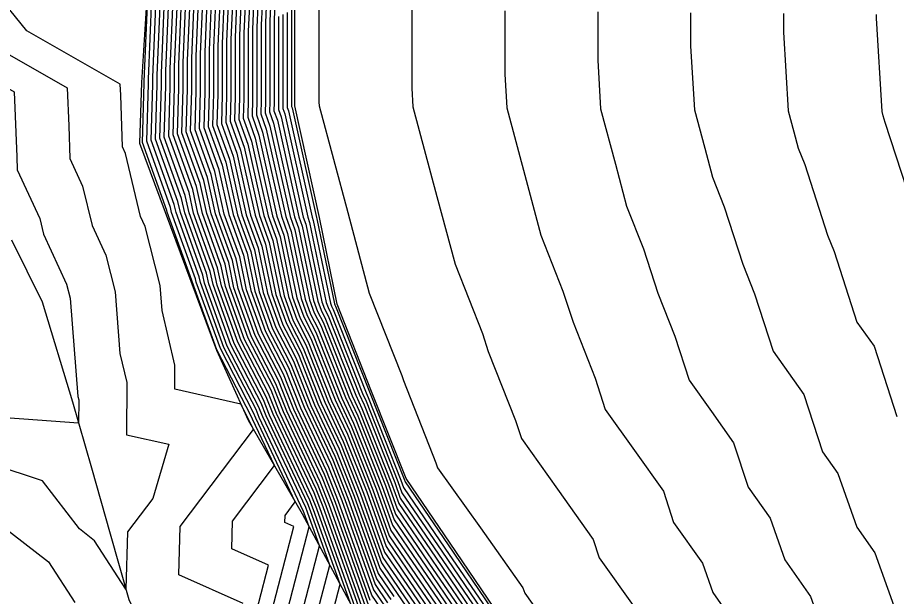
# Model space of a CAD drawing. Extents: x 2188792 to 2191981, y 386090 to 389710.
# Drawn here: x 2190577.5 to 2190663.5, y 387931.5 to 387988.2 of the extents above; entities that cross this region are included whole.
import ezdxf

# ---------------------------------------------------------------- set-up
doc = ezdxf.new("R2010")
doc.units = 0
for name, color, linetype in [('DTM Contours Major', 7, 'Continuous'), ('DTM Contours Minor', 7, 'Continuous'), ('PH Exist DTM Breakline', 7, 'Continuous')]:
    doc.layers.add(name, color=color, linetype=linetype)

msp = doc.modelspace()

# ---------------------------------------------------------------- linework, layer by layer
at = {"layer": 'DTM Contours Major'}
for points in [[(2190620.548, 387870.304), (2190617.802, 387879.147), (2190618.249, 387896.985), (2190618.331, 387899.93), (2190609.627, 387901.074), (2190605.636, 387910.839), (2190605.726, 387913.748), (2190604.831, 387916.419), (2190605.497, 387921.198), (2190602.573, 387924.996), (2190606.043, 387938.345), (2190605.57, 387939.676), (2190605.502, 387939.848), (2190601.161, 387949.031), (2190600.855, 387949.805), (2190597.693, 387955.901), (2190595.405, 387962.231), (2190595.289, 387962.791), (2190593.016, 387969.098), (2190592.843, 387969.874), (2190590.582, 387976.168), (2190590.747, 387981.643), (2190590.747, 387982.341), (2190591.073, 387990.126)], [(2190611.087, 387928.969), (2190607.097, 387940.193), (2190606.522, 387941.648), (2190602.846, 387949.423), (2190602.07, 387951.388), (2190599.393, 387956.549), (2190597.456, 387961.909), (2190597.089, 387963.68), (2190595.164, 387969.022), (2190594.645, 387971.352), (2190592.729, 387976.685), (2190592.869, 387981.324), (2190592.869, 387983.364), (2190593.145, 387989.961)], [(2190612.034, 387931.119), (2190608.623, 387940.711), (2190607.543, 387943.448), (2190604.532, 387949.816), (2190603.286, 387952.97), (2190601.093, 387957.197), (2190599.507, 387961.587), (2190598.889, 387964.569), (2190597.312, 387968.946), (2190596.447, 387972.83), (2190594.876, 387977.202), (2190594.99, 387981.005), (2190594.991, 387984.388), (2190595.217, 387989.795)], [(2190597.29, 387989.63), (2190597.113, 387985.411), (2190597.112, 387980.685), (2190597.023, 387977.719), (2190598.248, 387974.308), (2190599.46, 387968.87), (2190600.689, 387965.458), (2190601.558, 387961.265), (2190602.794, 387957.846), (2190604.502, 387954.553), (2190606.217, 387950.208), (2190608.563, 387945.248), (2190610.15, 387941.229), (2190612.807, 387933.756), (2190614.346, 387931.502)], [(2190599.362, 387989.465), (2190599.235, 387986.435), (2190599.234, 387980.366), (2190599.17, 387978.236), (2190600.05, 387975.787), (2190601.607, 387968.795), (2190602.489, 387966.347), (2190603.608, 387960.944), (2190604.494, 387958.494), (2190605.717, 387956.135), (2190607.903, 387950.601), (2190609.583, 387947.047), (2190611.677, 387941.746), (2190613.58, 387936.393), (2190615.905, 387932.989), (2190618.233, 387929.58)], [(2190601.434, 387989.299), (2190601.357, 387987.459), (2190601.356, 387980.047), (2190601.317, 387978.753), (2190601.852, 387977.265), (2190603.755, 387968.719), (2190604.289, 387967.236), (2190605.659, 387960.622), (2190606.194, 387959.142), (2190606.933, 387957.718), (2190609.588, 387950.993), (2190610.603, 387948.847), (2190613.203, 387942.264), (2190614.352, 387939.031), (2190617.463, 387934.476), (2190620.578, 387929.915)], [(2190603.479, 387988.482), (2190603.478, 387979.728), (2190603.464, 387979.27), (2190603.653, 387978.743), (2190605.903, 387968.643), (2190606.089, 387968.125), (2190607.71, 387960.3), (2190607.894, 387959.791), (2190608.148, 387959.3), (2190611.274, 387951.386), (2190611.623, 387950.647), (2190614.73, 387942.781), (2190615.125, 387941.668), (2190619.022, 387935.963), (2190622.923, 387930.25)], [(2190625.194, 387988.836), (2190625.193, 387982.64), (2190625.391, 387979.344), (2190627.294, 387972.253), (2190628.727, 387966.876), (2190630.89, 387961.398), (2190631.879, 387958.35), (2190634.042, 387952.871), (2190635.031, 387949.823), (2190637.884, 387945.818), (2190640.721, 387941.836), (2190641.719, 387938.757), (2190644.545, 387934.782), (2190645.569, 387931.896), (2190648.818, 387927.25), (2190649.839, 387924.403), (2190654.555, 387912.96), (2190656.98, 387909.492), (2190658.852, 387904.773), (2190660.087, 387903.024), (2190661.321, 387901.275), (2190662.042, 387896.734), (2190669.775, 387903.864)], [(2190570.082, 387950.121), (2190570.043, 387950.167), (2190569.154, 387951.203), (2190566.61, 387962.588), (2190572.117, 387967.495), (2190569.842, 387971.802), (2190566.638, 387976.238), (2190566.556, 387980.368), (2190570.962, 387984.462), (2190577.178, 387980.919), (2190577.427, 387974.559), (2190577.468, 387973.259), (2190579.669, 387968.498), (2190580.034, 387966.976), (2190582.304, 387962.094), (2190582.647, 387960.726), (2190583.412, 387951.093), (2190583.488, 387950.773), (2190583.479, 387948.485), (2190572.288, 387949.306), (2190570.162, 387950.013), (2190570.082, 387950.121)]]:
    msp.add_lwpolyline(points, dxfattribs=at)
at = {"layer": 'DTM Contours Minor'}
for points in [[(2190599.597, 387930.816), (2190593.274, 387933.622), (2190593.415, 387938.369), (2190600.586, 387947.872), (2190600.149, 387948.795), (2190600.125, 387948.856), (2190599.358, 387950.334), (2190592.893, 387951.792), (2190592.903, 387954.161), (2190591.643, 387959.505), (2190591.448, 387961.959), (2190590.005, 387967.719), (2190589.548, 387968.701), (2190588.073, 387974.862), (2190587.766, 387975.525), (2190587.604, 387980.598), (2190587.563, 387981.66), (2190578.397, 387986.884), (2190575.619, 387990.348)], [(2190599.221, 387923.615), (2190602.075, 387934.592), (2190598.469, 387936.193), (2190598.549, 387938.9), (2190602.639, 387944.321), (2190600.486, 387948.874), (2190600.369, 387949.172), (2190597.013, 387955.641), (2190594.585, 387962.359), (2190594.569, 387962.436), (2190592.157, 387969.128), (2190592.123, 387969.282), (2190589.723, 387975.962), (2190589.898, 387981.77), (2190589.898, 387981.931), (2190590.244, 387990.192)], [(2190600.897, 387924.306), (2190604.553, 387938.369), (2190603.663, 387938.764), (2190603.683, 387939.432), (2190604.692, 387940.77), (2190600.824, 387948.952), (2190600.612, 387949.489), (2190597.353, 387955.771), (2190594.995, 387962.295), (2190594.929, 387962.614), (2190592.587, 387969.113), (2190592.483, 387969.578), (2190590.152, 387976.065), (2190590.322, 387981.707), (2190590.322, 387982.136), (2190590.659, 387990.159)], [(2190604.249, 387925.687), (2190607.052, 387936.47), (2190605.876, 387939.779), (2190605.706, 387940.208), (2190601.498, 387949.109), (2190601.098, 387950.122), (2190598.033, 387956.03), (2190595.816, 387962.166), (2190595.649, 387962.969), (2190593.446, 387969.083), (2190593.204, 387970.169), (2190591.011, 387976.272), (2190591.171, 387981.579), (2190591.171, 387982.545), (2190591.487, 387990.093)], [(2190605.924, 387926.377), (2190608.061, 387934.595), (2190606.181, 387939.883), (2190605.91, 387940.568), (2190601.835, 387949.188), (2190601.341, 387950.438), (2190598.373, 387956.16), (2190596.226, 387962.102), (2190596.009, 387963.147), (2190593.875, 387969.067), (2190593.564, 387970.465), (2190591.441, 387976.375), (2190591.595, 387981.515), (2190591.596, 387982.75), (2190591.902, 387990.06)], [(2190607.6, 387927.067), (2190609.07, 387932.72), (2190606.486, 387939.986), (2190606.114, 387940.928), (2190602.172, 387949.266), (2190601.584, 387950.755), (2190598.713, 387956.29), (2190596.636, 387962.037), (2190596.369, 387963.325), (2190594.305, 387969.052), (2190593.924, 387970.761), (2190591.87, 387976.479), (2190592.02, 387981.451), (2190592.02, 387982.955), (2190592.316, 387990.027)], [(2190610.079, 387930.844), (2190606.792, 387940.09), (2190606.318, 387941.288), (2190602.509, 387949.345), (2190601.827, 387951.071), (2190599.053, 387956.419), (2190597.046, 387961.973), (2190596.729, 387963.503), (2190594.735, 387969.037), (2190594.285, 387971.056), (2190592.299, 387976.582), (2190592.444, 387981.387), (2190592.444, 387983.16), (2190592.731, 387989.994)], [(2190611.415, 387929.009), (2190607.402, 387940.297), (2190606.727, 387942.008), (2190603.183, 387949.502), (2190602.313, 387951.704), (2190599.733, 387956.679), (2190597.866, 387961.844), (2190597.449, 387963.858), (2190595.594, 387969.007), (2190595.005, 387971.648), (2190593.158, 387976.789), (2190593.293, 387981.26), (2190593.293, 387983.569), (2190593.56, 387989.928)], [(2190611.57, 387929.536), (2190607.708, 387940.4), (2190606.931, 387942.368), (2190603.52, 387949.58), (2190602.557, 387952.021), (2190600.073, 387956.808), (2190598.276, 387961.78), (2190597.809, 387964.036), (2190596.023, 387968.992), (2190595.366, 387971.943), (2190593.588, 387976.892), (2190593.717, 387981.196), (2190593.718, 387983.774), (2190593.974, 387989.895)], [(2190611.725, 387930.064), (2190608.013, 387940.504), (2190607.135, 387942.728), (2190603.857, 387949.659), (2190602.8, 387952.337), (2190600.413, 387956.938), (2190598.687, 387961.716), (2190598.169, 387964.214), (2190596.453, 387968.977), (2190595.726, 387972.239), (2190594.017, 387976.996), (2190594.142, 387981.132), (2190594.142, 387983.978), (2190594.389, 387989.862)], [(2190611.879, 387930.591), (2190608.318, 387940.607), (2190607.339, 387943.088), (2190604.195, 387949.737), (2190603.043, 387952.654), (2190600.753, 387957.068), (2190599.097, 387961.651), (2190598.529, 387964.392), (2190596.882, 387968.961), (2190596.086, 387972.535), (2190594.446, 387977.099), (2190594.566, 387981.068), (2190594.566, 387984.183), (2190594.803, 387989.828)], [(2190613.099, 387930.312), (2190612.188, 387931.646), (2190608.929, 387940.814), (2190607.747, 387943.808), (2190604.869, 387949.894), (2190603.529, 387953.287), (2190601.433, 387957.327), (2190599.917, 387961.523), (2190599.249, 387964.747), (2190597.741, 387968.931), (2190596.807, 387973.126), (2190595.305, 387977.306), (2190595.415, 387980.941), (2190595.415, 387984.593), (2190595.632, 387989.762)], [(2190596.046, 387989.729), (2190595.84, 387984.797), (2190595.839, 387980.877), (2190595.735, 387977.409), (2190597.167, 387973.421), (2190598.171, 387968.916), (2190599.609, 387964.925), (2190600.327, 387961.458), (2190601.773, 387957.457), (2190603.772, 387953.603), (2190605.206, 387949.973), (2190607.951, 387944.168), (2190609.234, 387940.918), (2190612.343, 387932.174), (2190613.411, 387930.61)], [(2190596.461, 387989.696), (2190596.264, 387985.002), (2190596.263, 387980.813), (2190596.164, 387977.512), (2190597.528, 387973.717), (2190598.6, 387968.901), (2190599.969, 387965.103), (2190600.737, 387961.394), (2190602.113, 387957.586), (2190604.015, 387953.92), (2190605.543, 387950.051), (2190608.155, 387944.528), (2190609.539, 387941.021), (2190612.497, 387932.701), (2190613.723, 387930.907)], [(2190596.875, 387989.663), (2190596.689, 387985.207), (2190596.688, 387980.749), (2190596.593, 387977.616), (2190597.888, 387974.013), (2190599.03, 387968.886), (2190600.329, 387965.281), (2190601.147, 387961.33), (2190602.453, 387957.716), (2190604.258, 387954.236), (2190605.88, 387950.13), (2190608.359, 387944.888), (2190609.845, 387941.125), (2190612.652, 387933.228), (2190614.034, 387931.205)], [(2190597.704, 387989.597), (2190597.537, 387985.616), (2190597.537, 387980.622), (2190597.452, 387977.823), (2190598.609, 387974.604), (2190599.889, 387968.855), (2190601.049, 387965.636), (2190601.968, 387961.201), (2190603.134, 387957.975), (2190604.745, 387954.869), (2190606.554, 387950.287), (2190608.767, 387945.608), (2190610.455, 387941.332), (2190612.961, 387934.283), (2190614.658, 387931.799), (2190616.357, 387929.312)], [(2190598.119, 387989.564), (2190597.962, 387985.821), (2190597.961, 387980.558), (2190597.882, 387977.926), (2190598.969, 387974.9), (2190600.319, 387968.84), (2190601.409, 387965.814), (2190602.378, 387961.137), (2190603.474, 387958.105), (2190604.988, 387955.186), (2190606.891, 387950.365), (2190608.971, 387945.968), (2190610.761, 387941.436), (2190613.116, 387934.811), (2190614.969, 387932.097), (2190616.826, 387929.379)], [(2190598.533, 387989.531), (2190598.386, 387986.026), (2190598.385, 387980.494), (2190598.311, 387978.029), (2190599.329, 387975.195), (2190600.748, 387968.825), (2190601.769, 387965.992), (2190602.788, 387961.072), (2190603.814, 387958.235), (2190605.231, 387955.502), (2190607.229, 387950.444), (2190609.175, 387946.327), (2190611.066, 387941.539), (2190613.27, 387935.338), (2190615.281, 387932.394), (2190617.295, 387929.446)], [(2190598.947, 387989.498), (2190598.811, 387986.23), (2190598.81, 387980.43), (2190598.74, 387978.133), (2190599.69, 387975.491), (2190601.178, 387968.81), (2190602.129, 387966.17), (2190603.198, 387961.008), (2190604.154, 387958.364), (2190605.474, 387955.819), (2190607.566, 387950.522), (2190609.379, 387946.687), (2190611.371, 387941.643), (2190613.425, 387935.866), (2190615.593, 387932.692), (2190617.764, 387929.513)], [(2190599.776, 387989.432), (2190599.659, 387986.64), (2190599.658, 387980.303), (2190599.599, 387978.339), (2190600.41, 387976.082), (2190602.037, 387968.779), (2190602.849, 387966.525), (2190604.018, 387960.879), (2190604.834, 387958.624), (2190605.96, 387956.452), (2190608.24, 387950.679), (2190609.787, 387947.407), (2190611.982, 387941.85), (2190613.734, 387936.921), (2190616.216, 387933.286), (2190618.702, 387929.647)], [(2190600.191, 387989.398), (2190600.084, 387986.844), (2190600.083, 387980.239), (2190600.029, 387978.443), (2190600.771, 387976.378), (2190602.466, 387968.764), (2190603.209, 387966.703), (2190604.429, 387960.815), (2190605.174, 387958.753), (2190606.203, 387956.768), (2190608.577, 387950.758), (2190609.991, 387947.767), (2190612.287, 387941.953), (2190613.889, 387937.448), (2190616.528, 387933.584), (2190619.171, 387929.714)], [(2190600.605, 387989.365), (2190600.508, 387987.049), (2190600.507, 387980.175), (2190600.458, 387978.546), (2190601.131, 387976.674), (2190602.896, 387968.749), (2190603.569, 387966.881), (2190604.839, 387960.751), (2190605.514, 387958.883), (2190606.447, 387957.085), (2190608.914, 387950.836), (2190610.195, 387948.127), (2190612.592, 387942.057), (2190614.043, 387937.976), (2190616.84, 387933.881), (2190619.64, 387929.781)], [(2190601.02, 387989.332), (2190600.933, 387987.254), (2190600.932, 387980.111), (2190600.888, 387978.65), (2190601.491, 387976.969), (2190603.326, 387968.734), (2190603.929, 387967.059), (2190605.249, 387960.686), (2190605.854, 387959.013), (2190606.69, 387957.401), (2190609.251, 387950.915), (2190610.399, 387948.487), (2190612.898, 387942.16), (2190614.198, 387938.503), (2190617.151, 387934.179), (2190620.109, 387929.848)], [(2190601.848, 387989.266), (2190601.781, 387987.663), (2190601.78, 387979.983), (2190601.746, 387978.856), (2190602.212, 387977.561), (2190604.185, 387968.704), (2190604.649, 387967.414), (2190606.069, 387960.557), (2190606.534, 387959.272), (2190607.176, 387958.034), (2190609.925, 387951.072), (2190610.807, 387949.207), (2190613.508, 387942.367), (2190614.507, 387939.558), (2190617.775, 387934.773), (2190621.047, 387929.982)], [(2190602.263, 387989.233), (2190602.206, 387987.868), (2190602.205, 387979.92), (2190602.176, 387978.96), (2190602.572, 387977.856), (2190604.614, 387968.688), (2190605.009, 387967.592), (2190606.479, 387960.493), (2190606.874, 387959.402), (2190607.419, 387958.351), (2190610.263, 387951.15), (2190611.011, 387949.567), (2190613.814, 387942.471), (2190614.662, 387940.086), (2190618.087, 387935.071), (2190621.516, 387930.049)], [(2190602.677, 387989.2), (2190602.63, 387988.073), (2190602.629, 387979.856), (2190602.605, 387979.063), (2190602.933, 387978.152), (2190605.044, 387968.673), (2190605.369, 387967.77), (2190606.89, 387960.429), (2190607.214, 387959.531), (2190607.662, 387958.667), (2190610.6, 387951.229), (2190611.215, 387949.927), (2190614.119, 387942.574), (2190614.816, 387940.613), (2190618.398, 387935.368), (2190621.985, 387930.116)], [(2190603.903, 387988.687), (2190603.902, 387979.664), (2190603.893, 387979.373), (2190604.014, 387979.039), (2190606.332, 387968.628), (2190606.449, 387968.303), (2190608.12, 387960.236), (2190608.234, 387959.92), (2190608.391, 387959.617), (2190611.611, 387951.464), (2190611.827, 387951.007), (2190615.035, 387942.885), (2190615.28, 387942.196), (2190619.333, 387936.26), (2190623.392, 387930.317)], [(2190604.328, 387988.892), (2190604.326, 387979.6), (2190604.323, 387979.477), (2190604.374, 387979.334), (2190606.762, 387968.613), (2190606.809, 387968.481), (2190608.53, 387960.171), (2190608.574, 387960.05), (2190608.635, 387959.933), (2190611.948, 387951.543), (2190612.031, 387951.367), (2190615.34, 387942.988), (2190615.434, 387942.723), (2190619.645, 387936.558), (2190623.861, 387930.384)], [(2190607.005, 387989.019), (2190607.003, 387979.908), (2190607.026, 387979.529), (2190609.825, 387969.102), (2190611.932, 387961.195), (2190615.113, 387953.139), (2190615.269, 387952.658), (2190618.451, 387944.602), (2190618.607, 387944.121), (2190622.803, 387938.231), (2190626.974, 387932.376), (2190627.145, 387931.849), (2190631.3, 387926.004)], [(2190616.099, 387988.928), (2190616.098, 387981.274), (2190616.208, 387979.436), (2190618.56, 387970.677), (2190620.329, 387964.036), (2190623.002, 387957.268), (2190623.574, 387955.504), (2190626.247, 387948.736), (2190626.819, 387946.972), (2190630.343, 387942.025), (2190633.848, 387937.106), (2190634.432, 387935.303), (2190637.923, 387930.393)], [(2190634.289, 387988.744), (2190634.288, 387984.006), (2190634.573, 387979.251), (2190636.029, 387973.829), (2190637.124, 387969.717), (2190638.779, 387965.527), (2190640.184, 387961.195), (2190641.838, 387957.006), (2190643.243, 387952.674), (2190645.425, 387949.611), (2190647.594, 387946.566), (2190649.006, 387942.21), (2190651.167, 387939.171), (2190652.612, 387935.098), (2190655.111, 387931.524), (2190656.553, 387927.506), (2190663.208, 387911.358), (2190664.544, 387909.447)], [(2190643.384, 387988.652), (2190643.383, 387985.372), (2190643.756, 387979.158), (2190644.764, 387975.404), (2190645.522, 387972.557), (2190646.668, 387969.657), (2190648.488, 387964.041), (2190649.634, 387961.14), (2190651.455, 387955.525), (2190652.965, 387953.404), (2190654.467, 387951.296), (2190656.293, 387945.664), (2190657.79, 387943.56), (2190659.656, 387938.301), (2190661.405, 387935.798), (2190663.267, 387930.61), (2190671.861, 387909.756)], [(2190652.478, 387988.561), (2190652.478, 387986.738), (2190652.938, 387979.066), (2190653.498, 387976.98), (2190653.92, 387975.398), (2190654.556, 387973.786), (2190656.793, 387966.887), (2190657.43, 387965.275), (2190659.667, 387958.376), (2190660.506, 387957.198), (2190661.341, 387956.026), (2190663.581, 387949.118)], [(2190665.098, 387969.733), (2190662.445, 387977.916), (2190662.317, 387978.238), (2190662.233, 387978.555), (2190662.121, 387978.973), (2190661.573, 387988.104), (2190661.573, 387988.469)], [(2190570.756, 387987.909), (2190582.371, 387981.29), (2190582.516, 387977.579), (2190582.617, 387974.392), (2190583.871, 387971.68), (2190584.791, 387967.839), (2190586.155, 387964.907), (2190587.047, 387961.342), (2190587.528, 387955.299), (2190588.195, 387952.467), (2190588.175, 387947.353), (2190592.319, 387946.419), (2190590.745, 387941.103), (2190588.281, 387937.837), (2190588.114, 387932.215), (2190585.048, 387936.969), (2190583.554, 387938.124), (2190579.931, 387942.82), (2190570.162, 387946.069)], [(2190603.055, 387988.278), (2190603.053, 387979.792), (2190603.035, 387979.167), (2190603.293, 387978.447), (2190605.473, 387968.658), (2190605.729, 387967.948), (2190607.3, 387960.364), (2190607.554, 387959.661), (2190607.905, 387958.984), (2190610.937, 387951.307), (2190611.419, 387950.287), (2190614.424, 387942.678), (2190614.971, 387941.141), (2190618.71, 387935.666), (2190622.454, 387930.183)], [(2190574.563, 387939.514), (2190580.52, 387934.908), (2190583.096, 387930.914)]]:
    msp.add_lwpolyline(points, dxfattribs=at)
at = {"layer": 'PH Exist DTM Breakline'}
for points in [[(2190590.164, 387990.199), (2190589.644, 387981.809), (2190589.433, 387975.892), (2190591.944, 387969.136), (2190594.455, 387962.38), (2190596.967, 387955.623), (2190600.064, 387948.775)], [(2190667.591, 387902.691), (2190661.35, 387895.99), (2190655.109, 387889.289), (2190648.868, 387882.588), (2190648.627, 387886.918), (2190648.166, 387894.219), (2190646.779, 387897.99), (2190642.68, 387903.796), (2190638.582, 387909.602), (2190633.511, 387916.855), (2190628.44, 387924.108), (2190624.137, 387930.423), (2190619.834, 387936.738), (2190615.531, 387943.053), (2190612.159, 387951.592), (2190608.787, 387960.131), (2190607.055, 387968.602), (2190604.641, 387979.553), (2190604.642, 387989.043)], [(2190576.914, 387966.411), (2190579.906, 387960.343), (2190582.888, 387950.558), (2190584.726, 387944.108), (2190586.563, 387937.659), (2190588.4, 387931.21), (2190593.261, 387921.16), (2190598.867, 387912.742), (2190600.909, 387909.033), (2190607.863, 387898.445), (2190612.963, 387888.151), (2190617.802, 387879.147)], [(2190600.064, 387948.775), (2190605.365, 387939.606), (2190611.292, 387928.588), (2190614.616, 387922.453), (2190619.81, 387916.253), (2190628.104, 387906.981), (2190632.114, 387901.532)]]:
    msp.add_lwpolyline(points, dxfattribs=at)

doc.saveas('drawing.dxf')
